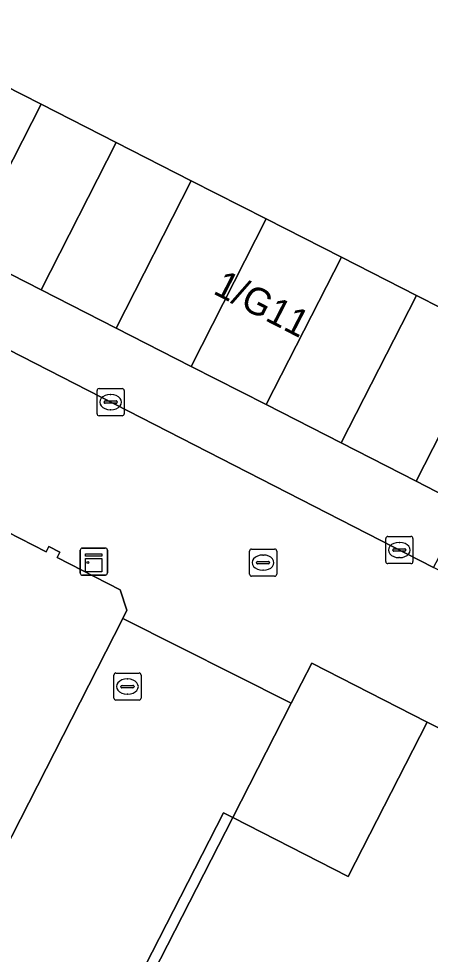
# Model space of a CAD drawing. Extents: x 160349 to 161355, y 381727 to 382854.
# Drawn here: x 160727.71 to 160742.87, y 382352.95 to 382387.42 of the extents above; entities that cross this region are included whole.
import ezdxf

# ---------------------------------------------------------------- set-up
doc = ezdxf.new("R2010")
doc.units = 0
for name, color, linetype in [('IMGEO_Brandkraan', 7, 'Continuous'), ('IMGEO_Erf', 7, 'Continuous'), ('IMGEO_Groenvoorziening', 7, 'Continuous'), ('IMGEO_Haag', 7, 'Continuous'), ('IMGEO_Kast', 7, 'Continuous'), ('IMGEO_Kolk', 7, 'Continuous'), ('IMGEO_Pand', 7, 'Continuous'), ('IMGEO_Pand_nummerreeks', 7, 'Continuous'), ('IMGEO_Rijbaan_lokaal_open', 7, 'Continuous'), ('IMGEO_Rioolput', 7, 'Continuous'), ('IMGEO_Voetpad_open', 7, 'Continuous')]:
    doc.layers.add(name, color=color, linetype=linetype)

msp = doc.modelspace()

# ---------------------------------------------------------------- linework, layer by layer
at = {"layer": 'IMGEO_Brandkraan'}
for p, q in [((160731.211, 382362.39), (160731.211, 382363.242)), ((160731.286, 382363.316), (160732.138, 382363.316)), ((160731.699, 382363.096), (160731.724, 382363.096)), ((160732.212, 382363.242), (160732.212, 382362.39)), ((160731.47, 382362.81), (160731.47, 382362.822)), ((160731.908, 382362.773), (160731.51, 382362.773)), ((160731.513, 382362.859), (160731.911, 382362.859)), ((160731.954, 382362.822), (160731.954, 382362.81)), ((160732.138, 382362.316), (160731.286, 382362.316)), ((160731.722, 382362.536), (160731.697, 382362.536))]:
    msp.add_line(p, q, dxfattribs=at)
for points in [[(160731.211, 382362.39), (160731.211, 382363.242)], [(160731.286, 382363.316), (160732.138, 382363.316)], [(160732.212, 382363.242), (160732.212, 382362.39)], [(160732.138, 382362.316), (160731.286, 382362.316)]]:
    msp.add_lwpolyline(points, dxfattribs=at)
for centre, radius, start, end in [((160731.288, 382363.24), 0.0765, 91.552, 178.448), ((160731.288, 382363.24), 0.0765, 91.552, 178.448), ((160732.136, 382363.24), 0.0765, 1.552, 88.448), ((160732.136, 382363.24), 0.0765, 1.552, 88.448), ((160731.51, 382362.819), 0.0403, 85.8775, 175.7526), ((160731.507, 382362.809), 0.0366, 178.938, 274.7102), ((160731.911, 382362.816), 0.043, 264.8664, 352.4533), ((160731.915, 382362.821), 0.0386, 1.7309, 96.639), ((160731.288, 382362.392), 0.0765, 181.552, 268.448), ((160731.288, 382362.392), 0.0765, 181.552, 268.448), ((160732.136, 382362.392), 0.0765, 271.552, 358.448), ((160732.136, 382362.392), 0.0765, 271.552, 358.448)]:
    msp.add_arc(centre, radius, start, end, dxfattribs=at)
for centre, major_axis, ratio, start_param, end_param in [((160731.698, 382362.816), (-0.387, 0.002), 0.722429, 4.712389, 7.853982), ((160731.723, 382362.816), (-0.39, 0.002), 0.717154, 1.570796, 4.712389)]:
    msp.add_ellipse(centre, major_axis=major_axis, ratio=ratio, start_param=start_param, end_param=end_param, dxfattribs=at)
at = {"layer": 'IMGEO_Erf'}
msp.add_lwpolyline([(160706.112, 382412.127), (160703.414, 382406.826), (160714.38, 382401.316), (160714.989, 382401.01), (160716.407, 382403.764), (160719.916, 382401.957), (160718.51, 382399.241), (160718.74, 382399.125), (160714.694, 382391.312), (160717.038, 382390.119), (160717.467, 382389.9), (160720.233, 382388.492), (160723.111, 382387.027), (160725.765, 382385.676), (160728.531, 382384.268), (160731.297, 382382.86), (160734.063, 382381.452), (160736.829, 382380.044), (160739.595, 382378.636), (160742.36, 382377.228), (160745.126, 382375.82)], dxfattribs=at)
msp.add_lwpolyline([(160753.685, 382353.012), (160752.724, 382353.503), (160753.965, 382355.931), (160745.447, 382360.153), (160745.299, 382360.226), (160742.757, 382361.508), (160739.849, 382355.822), (160735.595, 382357.997), (160732.663, 382352.257), (160729.719, 382346.462), (160731.155, 382345.732), (160734.099, 382351.527), (160735.498, 382350.816), (160737.252, 382349.924), (160734.308, 382344.129), (160745.608, 382338.576), (160748.554, 382344.333), (160749.107, 382344.051), (160751.982, 382349.679), (160752.164, 382350.035)], close=True, dxfattribs=at)
at = {"layer": 'IMGEO_Groenvoorziening'}
msp.add_lwpolyline([(160729.098, 382345.248), (160729.719, 382346.462), (160732.663, 382352.257), (160735.595, 382357.997), (160735.246, 382358.167), (160687.321, 382264.602), (160687.672, 382264.425), (160688.461, 382265.787)], close=True, dxfattribs=at)
at = {"layer": 'IMGEO_Haag'}
msp.add_lwpolyline([(160729.719, 382346.462), (160732.663, 382352.257), (160735.595, 382357.997), (160735.246, 382358.167), (160687.321, 382264.602), (160687.672, 382264.425), (160688.461, 382265.787), (160729.098, 382345.248)], close=True, dxfattribs=at)
at = {"layer": 'IMGEO_Kast'}
for p, q in [((160729.974, 382366.995), (160729.974, 382367.836)), ((160729.974, 382367.836), (160729.974, 382366.995)), ((160730.049, 382367.92), (160730.89, 382367.92)), ((160730.89, 382367.92), (160730.049, 382367.92)), ((160730.974, 382367.845), (160730.974, 382367.004)), ((160730.974, 382367.004), (160730.974, 382367.845)), ((160730.899, 382366.92), (160730.058, 382366.92)), ((160730.058, 382366.92), (160730.899, 382366.92))]:
    msp.add_line(p, q, dxfattribs=at)
for points in [[(160730.169, 382367.71), (160730.769, 382367.71), (160730.769, 382367.625), (160730.169, 382367.625), (160730.169, 382367.71)], [(160730.169, 382367.535), (160730.769, 382367.535), (160730.769, 382367.046), (160730.169, 382367.046), (160730.169, 382367.535)]]:
    msp.add_lwpolyline(points, dxfattribs=at)
msp.add_circle((160730.253, 382367.384), 0.0377, dxfattribs=at)
for centre, start, end in [((160730.052, 382367.842), 92.4484, 184.2845), ((160730.052, 382367.842), 92.4484, 184.2845), ((160730.896, 382367.842), 2.4484, 94.2845), ((160730.896, 382367.842), 2.4484, 94.2845), ((160730.052, 382366.998), 182.4484, 274.2845), ((160730.052, 382366.998), 182.4484, 274.2845), ((160730.896, 382366.998), 272.4484, 4.2845), ((160730.896, 382366.998), 272.4484, 4.2845)]:
    msp.add_arc(centre, 0.0779, start, end, dxfattribs=at)
at = {"layer": 'IMGEO_Kolk'}
for p, q in [((160730.591, 382372.869), (160730.591, 382373.721)), ((160730.666, 382373.795), (160731.518, 382373.795)), ((160731.592, 382373.721), (160731.592, 382372.869)), ((160730.893, 382373.338), (160731.291, 382373.338)), ((160731.079, 382373.575), (160731.104, 382373.575)), ((160730.85, 382373.289), (160730.85, 382373.301)), ((160731.288, 382373.252), (160730.89, 382373.252)), ((160731.102, 382373.015), (160731.077, 382373.015)), ((160731.334, 382373.301), (160731.334, 382373.289)), ((160731.518, 382372.795), (160730.666, 382372.795)), ((160741.231, 382367.419), (160741.231, 382368.271)), ((160741.306, 382368.345), (160742.158, 382368.345)), ((160742.232, 382368.271), (160742.232, 382367.419)), ((160741.49, 382367.839), (160741.49, 382367.851)), ((160741.533, 382367.888), (160741.931, 382367.888)), ((160741.719, 382368.125), (160741.744, 382368.125)), ((160741.974, 382367.851), (160741.974, 382367.839)), ((160741.928, 382367.802), (160741.53, 382367.802)), ((160741.742, 382367.565), (160741.717, 382367.565)), ((160742.158, 382367.345), (160741.306, 382367.345))]:
    msp.add_line(p, q, dxfattribs=at)
for points in [[(160730.591, 382372.869), (160730.591, 382373.721)], [(160730.666, 382373.795), (160731.518, 382373.795)], [(160731.592, 382373.721), (160731.592, 382372.869)], [(160731.518, 382372.795), (160730.666, 382372.795)], [(160741.231, 382367.419), (160741.231, 382368.271)], [(160741.306, 382368.345), (160742.158, 382368.345)], [(160742.232, 382368.271), (160742.232, 382367.419)], [(160742.158, 382367.345), (160741.306, 382367.345)]]:
    msp.add_lwpolyline(points, dxfattribs=at)
for centre, radius, start, end in [((160730.668, 382373.719), 0.0765, 91.552, 178.448), ((160730.668, 382373.719), 0.0765, 91.552, 178.448), ((160731.516, 382373.719), 0.0765, 1.552, 88.448), ((160731.516, 382373.719), 0.0765, 1.552, 88.448), ((160730.89, 382373.298), 0.0403, 85.8775, 175.7526), ((160731.295, 382373.3), 0.0386, 1.7309, 96.639), ((160730.887, 382373.288), 0.0366, 178.938, 274.7102), ((160731.291, 382373.295), 0.043, 264.8664, 352.4533), ((160730.668, 382372.871), 0.0765, 181.552, 268.448), ((160730.668, 382372.871), 0.0765, 181.552, 268.448), ((160731.516, 382372.871), 0.0765, 271.552, 358.448), ((160731.516, 382372.871), 0.0765, 271.552, 358.448), ((160741.308, 382368.269), 0.0765, 91.552, 178.448), ((160741.308, 382368.269), 0.0765, 91.552, 178.448), ((160742.156, 382368.269), 0.0765, 1.552, 88.448), ((160742.156, 382368.269), 0.0765, 1.552, 88.448), ((160741.53, 382367.848), 0.0403, 85.8775, 175.7526), ((160741.527, 382367.838), 0.0366, 178.938, 274.7102), ((160741.931, 382367.845), 0.043, 264.8664, 352.4533), ((160741.935, 382367.85), 0.0386, 1.7309, 96.639), ((160741.308, 382367.421), 0.0765, 181.552, 268.448), ((160741.308, 382367.421), 0.0765, 181.552, 268.448), ((160742.156, 382367.421), 0.0765, 271.552, 358.448), ((160742.156, 382367.421), 0.0765, 271.552, 358.448)]:
    msp.add_arc(centre, radius, start, end, dxfattribs=at)
for centre, major_axis, ratio, start_param, end_param in [((160731.078, 382373.295), (-0.387, 0.002), 0.722429, 4.712389, 7.853982), ((160731.103, 382373.295), (-0.39, 0.002), 0.717154, 1.570796, 4.712389), ((160741.718, 382367.845), (-0.387, 0.002), 0.722429, 4.712389, 7.853982), ((160741.743, 382367.845), (-0.39, 0.002), 0.717154, 1.570796, 4.712389)]:
    msp.add_ellipse(centre, major_axis=major_axis, ratio=ratio, start_param=start_param, end_param=end_param, dxfattribs=at)
at = {"layer": 'IMGEO_Pand'}
for points in [[(160722.998, 382380.255), (160725.763, 382378.844), (160728.531, 382384.268), (160725.765, 382385.676)], [(160728.531, 382384.268), (160725.763, 382378.844), (160728.527, 382377.433), (160731.297, 382382.86)], [(160731.292, 382376.022), (160734.063, 382381.452), (160731.297, 382382.86), (160728.527, 382377.433)], [(160736.829, 382380.044), (160734.063, 382381.452), (160731.292, 382376.022), (160734.056, 382374.612)], [(160736.829, 382380.044), (160734.056, 382374.612), (160736.821, 382373.201), (160739.595, 382378.636)], [(160742.36, 382377.228), (160739.595, 382378.636), (160736.821, 382373.201), (160739.586, 382371.79)], [(160742.36, 382377.228), (160739.586, 382371.79), (160742.35, 382370.379), (160745.126, 382375.82)], [(160747.892, 382374.412), (160747.68, 382374.52), (160745.126, 382375.82), (160742.35, 382370.379), (160744.186, 382369.442), (160745.115, 382368.968)], [(160737.749, 382362.211), (160735.595, 382357.997), (160739.849, 382355.822), (160742.757, 382361.508), (160738.502, 382363.683)]]:
    msp.add_lwpolyline(points, close=True, dxfattribs=at)
msp.add_lwpolyline([(160725.242, 382353.001), (160731.536, 382365.326), (160731.69, 382365.628), (160731.442, 382366.375), (160729.117, 382367.573), (160729.218, 382367.768), (160728.818, 382367.976), (160728.712, 382367.782), (160726.31, 382369.008)], dxfattribs=at)
at = {"layer": 'IMGEO_Rijbaan_lokaal_open'}
for points in [[(160764.33, 382356.235), (160763.172, 382356.83), (160742.984, 382367.204), (160718.511, 382379.741)], [(160726.31, 382369.008), (160728.712, 382367.782), (160728.818, 382367.976), (160729.218, 382367.768), (160729.117, 382367.573), (160731.442, 382366.375), (160731.69, 382365.628), (160731.536, 382365.326), (160737.749, 382362.211), (160738.502, 382363.683), (160742.757, 382361.508), (160745.299, 382360.226)]]:
    msp.add_lwpolyline(points, dxfattribs=at)
at = {"layer": 'IMGEO_Rioolput'}
for p, q in [((160736.284, 382367.882), (160737.136, 382367.882)), ((160736.209, 382366.956), (160736.209, 382367.808)), ((160736.697, 382367.662), (160736.722, 382367.662)), ((160737.21, 382367.808), (160737.21, 382366.956)), ((160736.468, 382367.376), (160736.468, 382367.388)), ((160736.906, 382367.339), (160736.508, 382367.339)), ((160736.511, 382367.425), (160736.909, 382367.425)), ((160736.952, 382367.388), (160736.952, 382367.376)), ((160737.136, 382366.882), (160736.284, 382366.882)), ((160736.72, 382367.102), (160736.695, 382367.102))]:
    msp.add_line(p, q, dxfattribs=at)
for points in [[(160736.284, 382367.882), (160737.136, 382367.882)], [(160736.209, 382366.956), (160736.209, 382367.808)], [(160737.21, 382367.808), (160737.21, 382366.956)], [(160737.136, 382366.882), (160736.284, 382366.882)]]:
    msp.add_lwpolyline(points, dxfattribs=at)
for centre, radius, start, end in [((160736.286, 382367.806), 0.0765, 91.552, 178.448), ((160736.286, 382367.806), 0.0765, 91.552, 178.448), ((160737.134, 382367.806), 0.0765, 1.552, 88.448), ((160737.134, 382367.806), 0.0765, 1.552, 88.448), ((160736.508, 382367.385), 0.0403, 85.8775, 175.7526), ((160736.505, 382367.375), 0.0366, 178.938, 274.7102), ((160736.909, 382367.382), 0.043, 264.8664, 352.4533), ((160736.913, 382367.387), 0.0386, 1.7309, 96.639), ((160736.286, 382366.958), 0.0765, 181.552, 268.448), ((160736.286, 382366.958), 0.0765, 181.552, 268.448), ((160737.134, 382366.958), 0.0765, 271.552, 358.448), ((160737.134, 382366.958), 0.0765, 271.552, 358.448)]:
    msp.add_arc(centre, radius, start, end, dxfattribs=at)
for centre, major_axis, ratio, start_param, end_param in [((160736.696, 382367.382), (-0.387, 0.002), 0.722429, 4.712389, 7.853982), ((160736.721, 382367.382), (-0.39, 0.002), 0.717154, 1.570796, 4.712389)]:
    msp.add_ellipse(centre, major_axis=major_axis, ratio=ratio, start_param=start_param, end_param=end_param, dxfattribs=at)
at = {"layer": 'IMGEO_Voetpad_open'}
msp.add_lwpolyline([(160742.35, 382370.379), (160739.586, 382371.79), (160736.821, 382373.201), (160734.056, 382374.612), (160731.292, 382376.022), (160728.527, 382377.433), (160725.763, 382378.844), (160722.998, 382380.255), (160720.346, 382381.609), (160719.608, 382381.985), (160718.511, 382379.741), (160742.984, 382367.204), (160744.186, 382369.442)], close=True, dxfattribs=at)
msp.add_lwpolyline([(160687.321, 382264.602), (160735.246, 382358.167), (160735.595, 382357.997), (160737.749, 382362.211), (160731.536, 382365.326), (160725.242, 382353.001), (160718.612, 382340.017), (160711.982, 382327.032), (160705.351, 382314.047), (160698.72, 382301.061)], dxfattribs=at)

# ---------------------------------------------------------------- texts
at = {"layer": 'IMGEO_Pand_nummerreeks'}
msp.add_text('1/G11', height=1, rotation=332.7683, dxfattribs=at).set_placement((160734.828, 382377.311))

doc.saveas('drawing.dxf')
